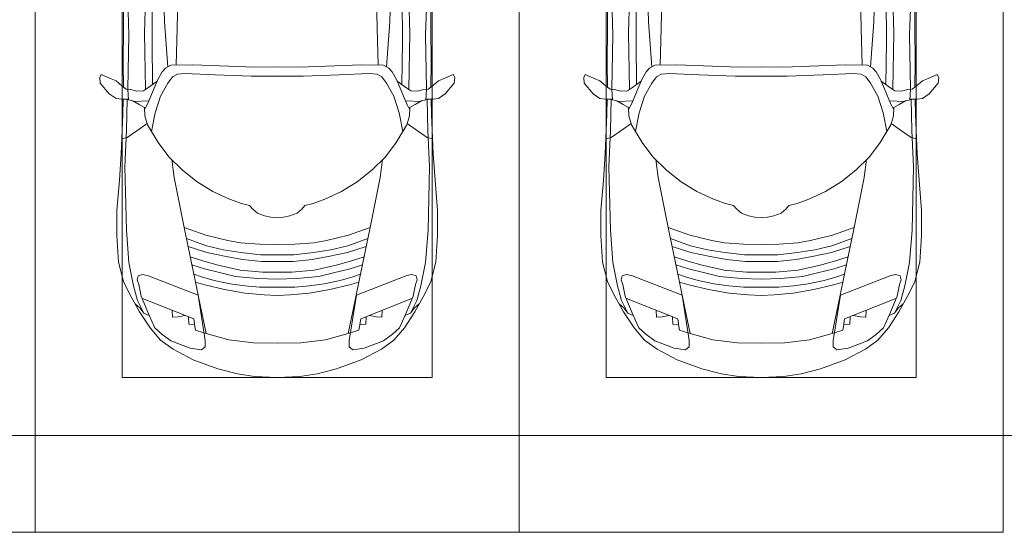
# Model space of a CAD drawing. Header units: millimetres. Extents: x -32229 to 291619, y -13689 to 125138.
# Tile 435 of 565: x 68055 to 73141, y 99050 to 101700. Entities that reach past the tile are written whole.
import ezdxf

# ---------------------------------------------------------------- set-up
doc = ezdxf.new("R2010")
doc.units = ezdxf.units.MM
for name, color, linetype, lineweight in [('A-DETL-GENF-OTLN', 7, 'Continuous', 18), ('A-FLOR-____-OTLN', 7, 'Continuous', 18), ('C-PRKG-____-OTLN', 7, 'Continuous', 18)]:
    doc.layers.add(name, color=color, linetype=linetype, lineweight=lineweight)

# ---------------------------------------------------------------- blocks, each defined once
blk = doc.blocks.new('АР_Машиноместо - 4900x2400_М__5300х2500_-V39--02 ЭМ')
at = {"layer": 'A-DETL-GENF-OTLN', "color": 253, "lineweight": 13, "true_color": 0xaaaaaa}
for p, q in [((667.8, 2638.3), (659.3, 2936)), ((1832.2, 2638.3), (1840.7, 2936)), ((604.4, 2850.8), (603.5, 2534.3)), ((1895.6, 2850.8), (1896.5, 2534.3)), ((456.1, 2818.3), (456.8, 2613.6)), ((2043.9, 2818.3), (2043.2, 2613.6)), ((456.8, 2613.6), (454.5, 2423.6)), ((684.8, 2406.5), (667.8, 2638.3)), ((1815.2, 2406.5), (1832.2, 2638.3)), ((2043.2, 2613.6), (2045.5, 2423.6)), ((603.5, 2534.3), (606.1, 2314.9)), ((1896.5, 2534.3), (1893.9, 2314.9)), ((454.5, 2423.6), (456, 2301.1)), ((672.8, 2399.7), (656.7, 2380.3)), ((700.6, 2415.4), (672.8, 2399.7)), ((813.8, 2416.7), (700.6, 2415.4)), ((999.2, 2409.3), (813.8, 2416.7)), ((1132.7, 2404.6), (999.2, 2409.3)), ((1250, 2406.6), (1132.7, 2404.6)), ((1250, 2406.6), (1367.3, 2404.6)), ((1367.3, 2404.6), (1500.8, 2409.3)), ((1500.8, 2409.3), (1686.2, 2416.7)), ((1686.2, 2416.7), (1799.4, 2415.4)), ((1799.4, 2415.4), (1827.2, 2399.7)), ((1827.2, 2399.7), (1843.3, 2380.3)), ((2045.5, 2423.6), (2044, 2301.1)), ((341.2, 2366.2), (333.1, 2350.6)), ((333.1, 2350.6), (335.2, 2322.3)), ((384.4, 2347.9), (341.2, 2366.2)), ((417.4, 2333.8), (384.4, 2347.9)), ((633.8, 2340.5), (600.8, 2263)), ((656.7, 2380.3), (633.8, 2340.5)), ((710, 2355.4), (685.1, 2322.3)), ((734.3, 2368.8), (710, 2355.4)), ((772.7, 2371.5), (734.3, 2368.8)), ((929.1, 2364.1), (772.7, 2371.5)), ((1115.2, 2358.7), (929.1, 2364.1)), ((1250, 2357.8), (1115.2, 2358.7)), ((1250, 2357.8), (1384.8, 2358.7)), ((1384.8, 2358.7), (1570.9, 2364.1)), ((1570.9, 2364.1), (1727.3, 2371.5)), ((1727.3, 2371.5), (1765.7, 2368.8)), ((1765.7, 2368.8), (1790, 2355.4)), ((1790, 2355.4), (1814.9, 2322.3)), ((1843.3, 2380.3), (1866.2, 2340.5)), ((1866.2, 2340.5), (1899.2, 2263)), ((2082.6, 2333.8), (2115.6, 2347.9)), ((2115.6, 2347.9), (2158.8, 2366.2)), ((2158.8, 2366.2), (2166.9, 2350.6)), ((2166.9, 2350.6), (2164.8, 2322.3)), ((335.2, 2322.3), (381.7, 2266.4)), ((449.8, 2306.1), (417.4, 2333.8)), ((470, 2290), (449.8, 2306.1)), ((493.6, 2288.6), (470, 2290)), ((482, 2235.6), (479.1, 2288.7)), ((580.6, 2296), (559, 2282.6)), ((630.6, 2332.9), (580.6, 2296)), ((685.1, 2322.3), (647.3, 2254.2)), ((1814.9, 2322.3), (1852.7, 2254.2)), ((1869.4, 2332.9), (1919.4, 2296)), ((1919.4, 2296), (1941, 2282.6)), ((2006.4, 2288.6), (2030, 2290)), ((2018, 2235.6), (2020.9, 2288.7)), ((2030, 2290), (2050.2, 2306.1)), ((2050.2, 2306.1), (2082.6, 2333.8)), ((2164.8, 2322.3), (2118.3, 2266.4)), ((381.7, 2266.4), (417.4, 2243.4)), ((417.4, 2243.4), (445.1, 2238.7)), ((445.1, 2238.7), (481.8, 2239.5)), ((453, 2159.1), (455, 2238.9)), ((505.1, 2230), (467.5, 2239.2)), ((523.3, 2281.2), (493.6, 2288.6)), ((559, 2282.6), (523.3, 2281.2)), ((600.8, 2263), (579.9, 2213.8)), ((647.3, 2254.2), (619.7, 2168.6)), ((1852.7, 2254.2), (1880.3, 2168.6)), ((1899.2, 2263), (1920.1, 2213.8)), ((1941, 2282.6), (1976.7, 2281.2)), ((1976.7, 2281.2), (2006.4, 2288.6)), ((1994.9, 2230), (2032.5, 2239.2)), ((2054.9, 2238.7), (2018.2, 2239.5)), ((2047, 2159.1), (2045, 2238.9)), ((2082.6, 2243.4), (2054.9, 2238.7)), ((2118.3, 2266.4), (2082.6, 2243.4)), ((536.7, 2211.8), (505.1, 2230)), ((586.6, 2231.3), (510.1, 2227.1)), ((564.3, 2195.4), (536.7, 2211.8)), ((567.1, 2153.8), (564.3, 2195.4)), ((579.9, 2213.8), (564.9, 2186.5)), ((1913.4, 2231.3), (1989.9, 2227.1)), ((1920.1, 2213.8), (1935.1, 2186.5)), ((1932.9, 2153.8), (1935.7, 2195.4)), ((1935.7, 2195.4), (1963.3, 2211.8)), ((1963.3, 2211.8), (1994.9, 2230)), ((444.9, 1956.8), (453, 2159.1)), ((580.7, 2105.7), (567.1, 2153.8)), ((619.7, 2168.6), (600.3, 2072.7)), ((1880.3, 2168.6), (1899.7, 2072.7)), ((1919.3, 2105.7), (1932.9, 2153.8)), ((2055.1, 1956.8), (2047, 2159.1)), ((578.8, 2112.6), (525.5, 2074.6)), ((634.6, 2015), (580.7, 2105.7)), ((1865.4, 2015), (1919.3, 2105.7)), ((1921.2, 2112.6), (1974.5, 2074.6)), ((475.1, 2041), (447.5, 2034.4)), ((525.5, 2074.6), (475.1, 2041)), ((1974.5, 2074.6), (2024.9, 2041)), ((2024.9, 2041), (2052.5, 2034.4)), ((690.7, 1941.6), (634.6, 2015)), ((1809.3, 1941.6), (1865.4, 2015)), ((434.8, 1820.7), (444.9, 1956.8)), ((761.1, 1871.7), (690.7, 1941.6)), ((1738.9, 1871.7), (1809.3, 1941.6)), ((2065.2, 1820.7), (2055.1, 1956.8)), ((718.3, 1834.2), (705.7, 1926.7)), ((1781.7, 1834.2), (1794.3, 1926.7)), ((770, 1576.5), (718.3, 1834.2)), ((837.5, 1812.1), (761.1, 1871.7)), ((1662.5, 1812.1), (1738.9, 1871.7)), ((1730, 1576.5), (1781.7, 1834.2)), ((422, 1662.9), (434.8, 1820.7)), ((917, 1761.1), (837.5, 1812.1)), ((1583, 1761.1), (1662.5, 1812.1)), ((2078, 1662.9), (2065.2, 1820.7)), ((1004.2, 1721.4), (917, 1761.1)), ((1495.8, 1721.4), (1583, 1761.1)), ((1064.9, 1700.5), (1004.2, 1721.4)), ((1107.2, 1689.8), (1064.9, 1700.5)), ((1123.5, 1670.9), (1107.2, 1689.8)), ((1376.5, 1670.9), (1392.8, 1689.8)), ((1392.8, 1689.8), (1435.1, 1700.5)), ((1435.1, 1700.5), (1495.8, 1721.4)), ((422, 1534.1), (422, 1662.9)), ((1147.5, 1650.5), (1123.5, 1670.9)), ((1184.7, 1635.7), (1147.5, 1650.5)), ((1217.8, 1629.1), (1184.7, 1635.7)), ((1217.8, 1629.1), (1250, 1626.8)), ((1282.2, 1629.1), (1250, 1626.8)), ((1282.2, 1629.1), (1315.3, 1635.7)), ((1315.3, 1635.7), (1352.5, 1650.5)), ((1352.5, 1650.5), (1376.5, 1670.9)), ((2078, 1534.1), (2078, 1662.9)), ((430.8, 1396.6), (422, 1534.1)), ((826.8, 1300.9), (770, 1576.5)), ((881.7, 1536.4), (770, 1576.5)), ((994.9, 1509.3), (881.7, 1536.4)), ((1505.1, 1509.3), (1618.3, 1536.4)), ((1618.3, 1536.4), (1730, 1576.5)), ((1673.2, 1300.9), (1730, 1576.5)), ((2069.2, 1396.6), (2078, 1534.1)), ((884.3, 1480.8), (782, 1518.1)), ((887, 1446.5), (790.4, 1477.3)), ((973.4, 1459.7), (884.3, 1480.8)), ((1060, 1496.1), (994.9, 1509.3)), ((1159.3, 1489.1), (1060, 1496.1)), ((1250, 1488.3), (1159.3, 1489.1)), ((1250, 1488.3), (1340.7, 1489.1)), ((1340.7, 1489.1), (1440, 1496.1)), ((1440, 1496.1), (1505.1, 1509.3)), ((1526.6, 1459.7), (1615.7, 1480.8)), ((1613, 1446.5), (1709.6, 1477.3)), ((1615.7, 1480.8), (1718, 1518.1)), ((871.4, 1401.1), (800.5, 1424.6)), ((986.2, 1425.6), (887, 1446.5)), ((1061.9, 1445.7), (973.4, 1459.7)), ((1070, 1410.4), (986.2, 1425.6)), ((1163.9, 1435.1), (1061.9, 1445.7)), ((1250, 1435.1), (1163.9, 1435.1)), ((1250, 1435.1), (1336.1, 1435.1)), ((1336.1, 1435.1), (1438.1, 1445.7)), ((1430, 1410.4), (1513.8, 1425.6)), ((1438.1, 1445.7), (1526.6, 1459.7)), ((1513.8, 1425.6), (1613, 1446.5)), ((1628.6, 1401.1), (1699.5, 1424.6)), ((455.7, 1296.1), (430.8, 1396.6)), ((873.8, 1361.2), (809.9, 1383.1)), ((945.3, 1380.6), (871.4, 1401.1)), ((1059, 1354.8), (945.3, 1380.6)), ((1168.3, 1399.8), (1070, 1410.4)), ((1250, 1400.1), (1168.3, 1399.8)), ((1250, 1400.1), (1331.7, 1399.8)), ((1331.7, 1399.8), (1430, 1410.4)), ((1441, 1354.8), (1554.7, 1380.6)), ((1554.7, 1380.6), (1628.6, 1401.1)), ((1626.2, 1361.2), (1690.1, 1383.1)), ((2044.3, 1296.1), (2069.2, 1396.6)), ((527.2, 1305.2), (531.8, 1326)), ((531.8, 1326), (554.4, 1333.3)), ((554.4, 1333.3), (580.7, 1327.1)), ((580.7, 1327.1), (841.1, 1225.9)), ((859.1, 1321.2), (819.9, 1334.4)), ((958.3, 1341.1), (873.8, 1361.2)), ((1035, 1323.2), (958.3, 1341.1)), ((1148.3, 1312.4), (1035, 1323.2)), ((1174.5, 1344.2), (1059, 1354.8)), ((1250, 1344.9), (1174.5, 1344.2)), ((1250, 1344.9), (1325.5, 1344.2)), ((1325.5, 1344.2), (1441, 1354.8)), ((1351.7, 1312.4), (1465, 1323.2)), ((1465, 1323.2), (1541.7, 1341.1)), ((1541.7, 1341.1), (1626.2, 1361.2)), ((1640.9, 1321.2), (1680.1, 1334.4)), ((1919.3, 1327.1), (1658.9, 1225.9)), ((1945.6, 1333.3), (1919.3, 1327.1)), ((1968.2, 1326), (1945.6, 1333.3)), ((1972.8, 1305.2), (1968.2, 1326)), ((487.4, 1232.1), (455.7, 1296.1)), ((535, 1280.6), (527.2, 1305.2)), ((548.2, 1220.1), (535, 1280.6)), ((853.8, 1167.4), (826.8, 1300.9)), ((876.3, 1278.7), (828.3, 1293.7)), ((925.2, 1301.6), (859.1, 1321.2)), ((978.6, 1254.6), (876.3, 1278.7)), ((1007.1, 1283.7), (925.2, 1301.6)), ((1083.6, 1274.6), (1007.1, 1283.7)), ((1159.1, 1267.9), (1083.6, 1274.6)), ((1250, 1309.3), (1148.3, 1312.4)), ((1250, 1309.3), (1351.7, 1312.4)), ((1340.9, 1267.9), (1416.4, 1274.6)), ((1416.4, 1274.6), (1492.9, 1283.7)), ((1492.9, 1283.7), (1574.8, 1301.6)), ((1521.4, 1254.6), (1623.7, 1278.7)), ((1574.8, 1301.6), (1640.9, 1321.2)), ((1623.7, 1278.7), (1671.7, 1293.7)), ((1646.2, 1167.4), (1673.2, 1300.9)), ((1951.8, 1220.1), (1965, 1280.6)), ((1965, 1280.6), (1972.8, 1305.2)), ((2012.6, 1232.1), (2044.3, 1296.1)), ((539.3, 1140.4), (487.4, 1232.1)), ((841.1, 1225.9), (877.7, 991.4)), ((1084.1, 1236), (978.6, 1254.6)), ((1182.5, 1227.5), (1084.1, 1236)), ((1250, 1266.6), (1159.1, 1267.9)), ((1250, 1223.7), (1182.5, 1227.5)), ((1250, 1266.6), (1340.9, 1267.9)), ((1250, 1223.7), (1317.5, 1227.5)), ((1317.5, 1227.5), (1415.9, 1236)), ((1415.9, 1236), (1521.4, 1254.6)), ((1658.9, 1225.9), (1622.3, 991.4)), ((1960.7, 1140.4), (2012.6, 1232.1)), ((540.4, 1159.6), (516.2, 1180.5)), ((586.9, 1126.3), (548.2, 1220.1)), ((1913.1, 1126.3), (1951.8, 1220.1)), ((1959.6, 1159.6), (1983.8, 1180.5)), ((593.2, 1056.8), (539.3, 1140.4)), ((561.3, 1132.6), (540.4, 1159.6)), ((589, 1121.6), (561.3, 1132.6)), ((617.9, 1057.3), (586.9, 1126.3)), ((882.6, 1027.5), (853.8, 1167.4)), ((1617.4, 1027.5), (1646.2, 1167.4)), ((1882.1, 1057.3), (1913.1, 1126.3)), ((1906.8, 1056.8), (1960.7, 1140.4)), ((1911, 1121.6), (1938.7, 1132.6)), ((1938.7, 1132.6), (1959.6, 1159.6)), ((647.2, 992.8), (593.2, 1056.8)), ((654.7, 1024.4), (617.9, 1057.3)), ((700.9, 989.1), (655, 1024.3)), ((1000.2, 994.5), (871.4, 1031.3)), ((1499.8, 994.5), (1628.6, 1031.3)), ((1799.1, 989.1), (1845, 1024.3)), ((1845.3, 1024.4), (1882.1, 1057.3)), ((1852.8, 992.8), (1906.8, 1056.8)), ((711.9, 946.2), (647.2, 992.8)), ((800.1, 952.6), (700.9, 989.1)), ((877.7, 991.4), (877.7, 958.9)), ((1127.4, 979.8), (1000.2, 994.5)), ((1250, 977.6), (1127.4, 979.8)), ((1250, 977.6), (1372.6, 979.8)), ((1372.6, 979.8), (1499.8, 994.5)), ((1622.3, 991.4), (1622.3, 958.9)), ((1699.9, 952.6), (1799.1, 989.1)), ((1788.1, 946.2), (1852.8, 992.8)), ((815.8, 891), (711.9, 946.2)), ((859, 944.1), (800.1, 952.6)), ((877.7, 958.9), (859, 944.1)), ((1622.3, 958.9), (1641, 944.1)), ((1641, 944.1), (1699.9, 952.6)), ((1684.2, 891), (1788.1, 946.2)), ((943.3, 845.1), (815.8, 891)), ((1556.7, 845.1), (1684.2, 891)), ((1044.2, 818.6), (943.3, 845.1)), ((1132.7, 806), (1044.2, 818.6)), ((1367.3, 806), (1455.8, 818.6)), ((1455.8, 818.6), (1556.7, 845.1)), ((1250, 800), (1132.7, 806)), ((1250, 800), (1367.3, 806))]:
    blk.add_line(p, q, dxfattribs=at)
at = {"layer": 'A-DETL-GENF-OTLN', "color": 254, "lineweight": 13, "true_color": 0xd4d4d4}
for p, q in [((564.4, 2580.5), (571.6, 2853.3)), ((1935.6, 2580.5), (1928.4, 2853.3)), ((733.8, 2606.7), (737.8, 2818.3)), ((1766.2, 2606.7), (1762.2, 2818.3)), ((477.8, 2754.7), (483.3, 2571.4)), ((2022.2, 2754.7), (2016.7, 2571.4)), ((728.4, 2415.7), (733.8, 2606.7)), ((1771.6, 2415.7), (1766.2, 2606.7)), ((483.3, 2571.4), (478, 2290)), ((570.6, 2291.4), (564.4, 2580.5)), ((1929.4, 2291.4), (1935.6, 2580.5)), ((2016.7, 2571.4), (2022, 2290)), ((471.8, 2077.7), (474.5, 2239.3)), ((2028.2, 2077.7), (2025.5, 2239.3)), ((462.8, 1889.5), (471.8, 2077.7)), ((2037.2, 1889.5), (2028.2, 2077.7)), ((470.9, 1561.4), (462.8, 1889.5)), ((2029.1, 1561.4), (2037.2, 1889.5)), ((483.4, 1395.6), (470.9, 1561.4)), ((2016.6, 1395.6), (2029.1, 1561.4)), ((507.4, 1274.3), (483.4, 1395.6)), ((1992.6, 1274.3), (2016.6, 1395.6)), ((527.9, 1198.6), (507.4, 1274.3)), ((1972.1, 1198.6), (1992.6, 1274.3)), ((561.7, 1132.1), (527.9, 1198.6)), ((818.8, 1102.9), (554, 1208.1)), ((1681.2, 1102.9), (1946, 1208.1)), ((1938.3, 1132.1), (1972.1, 1198.6)), ((709.1, 1112.7), (708.2, 1146.9)), ((772.6, 1121.3), (737.7, 1113.6)), ((1727.4, 1121.3), (1762.3, 1113.6)), ((1790.9, 1112.7), (1791.8, 1146.9)), ((737.7, 1113.6), (709.1, 1112.7)), ((792.9, 1076.2), (791.2, 1114.5)), ((823.3, 1074.4), (792.9, 1076.2)), ((824.1, 1063.7), (818.8, 1102.9)), ((1675.9, 1063.7), (1681.2, 1102.9)), ((1676.7, 1074.4), (1707.1, 1076.2)), ((1707.1, 1076.2), (1708.8, 1114.5)), ((1762.3, 1113.6), (1790.9, 1112.7)), ((827.7, 1045), (824.1, 1063.7)), ((871.3, 1031.9), (827.7, 1045)), ((1628.7, 1031.9), (1672.3, 1045)), ((1672.3, 1045), (1675.9, 1063.7))]:
    blk.add_line(p, q, dxfattribs=at)
at = {"layer": 'C-PRKG-____-OTLN', "color": 253, "lineweight": 13, "true_color": 0xaaaaaa}
for p, q in [((0, 0), (0, 5300)), ((2500, 0), (2500, 5300)), ((450, 800), (450, 4500)), ((2050, 800), (2050, 4500)), ((450, 800), (2050, 800)), ((2500, 0), (0, 0))]:
    blk.add_line(p, q, dxfattribs=at)
blk = doc.blocks.new('АР_Машиноместо - 4900x2400_М__5300х2500_-2211001--02 ЭМ')
at = {"layer": 'A-DETL-GENF-OTLN', "color": 253, "lineweight": 13, "true_color": 0xaaaaaa}
for p, q in [((1132.7, -806), (1044.2, -818.6)), ((1250, -800), (1132.7, -806)), ((1250, -800), (1367.3, -806)), ((1367.3, -806), (1455.8, -818.6)), ((943.3, -845.1), (815.8, -891)), ((1044.2, -818.6), (943.3, -845.1)), ((1455.8, -818.6), (1556.7, -845.1)), ((1556.7, -845.1), (1684.2, -891)), ((815.8, -891), (711.9, -946.2)), ((1684.2, -891), (1788.1, -946.2)), ((711.9, -946.2), (647.2, -992.8)), ((800.1, -952.6), (700.9, -989.1)), ((859, -944.1), (800.1, -952.6)), ((877.7, -958.9), (859, -944.1)), ((877.7, -991.4), (877.7, -958.9)), ((1622.3, -958.9), (1641, -944.1)), ((1622.3, -991.4), (1622.3, -958.9)), ((1641, -944.1), (1699.9, -952.6)), ((1699.9, -952.6), (1799.1, -989.1)), ((1788.1, -946.2), (1852.8, -992.8)), ((647.2, -992.8), (593.2, -1056.8)), ((700.9, -989.1), (655, -1024.3)), ((841.1, -1225.9), (877.7, -991.4)), ((1000.2, -994.5), (871.4, -1031.3)), ((1127.4, -979.8), (1000.2, -994.5)), ((1250, -977.6), (1127.4, -979.8)), ((1250, -977.6), (1372.6, -979.8)), ((1372.6, -979.8), (1499.8, -994.5)), ((1499.8, -994.5), (1628.6, -1031.3)), ((1658.9, -1225.9), (1622.3, -991.4)), ((1799.1, -989.1), (1845, -1024.3)), ((1852.8, -992.8), (1906.8, -1056.8)), ((593.2, -1056.8), (539.3, -1140.4)), ((617.9, -1057.3), (586.9, -1126.3)), ((654.7, -1024.4), (617.9, -1057.3)), ((882.6, -1027.5), (853.8, -1167.4)), ((1617.4, -1027.5), (1646.2, -1167.4)), ((1845.3, -1024.4), (1882.1, -1057.3)), ((1882.1, -1057.3), (1913.1, -1126.3)), ((1906.8, -1056.8), (1960.7, -1140.4)), ((539.3, -1140.4), (487.4, -1232.1)), ((540.4, -1159.6), (516.2, -1180.5)), ((561.3, -1132.6), (540.4, -1159.6)), ((586.9, -1126.3), (548.2, -1220.1)), ((589, -1121.6), (561.3, -1132.6)), ((853.8, -1167.4), (826.8, -1300.9)), ((1646.2, -1167.4), (1673.2, -1300.9)), ((1911, -1121.6), (1938.7, -1132.6)), ((1913.1, -1126.3), (1951.8, -1220.1)), ((1938.7, -1132.6), (1959.6, -1159.6)), ((1959.6, -1159.6), (1983.8, -1180.5)), ((1960.7, -1140.4), (2012.6, -1232.1)), ((548.2, -1220.1), (535, -1280.6)), ((1951.8, -1220.1), (1965, -1280.6)), ((487.4, -1232.1), (455.7, -1296.1)), ((580.7, -1327.1), (841.1, -1225.9)), ((978.6, -1254.6), (876.3, -1278.7)), ((1084.1, -1236), (978.6, -1254.6)), ((1159.1, -1267.9), (1083.6, -1274.6)), ((1182.5, -1227.5), (1084.1, -1236)), ((1250, -1266.6), (1159.1, -1267.9)), ((1250, -1223.7), (1182.5, -1227.5)), ((1250, -1223.7), (1317.5, -1227.5)), ((1250, -1266.6), (1340.9, -1267.9)), ((1317.5, -1227.5), (1415.9, -1236)), ((1340.9, -1267.9), (1416.4, -1274.6)), ((1415.9, -1236), (1521.4, -1254.6)), ((1521.4, -1254.6), (1623.7, -1278.7)), ((1919.3, -1327.1), (1658.9, -1225.9)), ((2012.6, -1232.1), (2044.3, -1296.1)), ((455.7, -1296.1), (430.8, -1396.6)), ((535, -1280.6), (527.2, -1305.2)), ((527.2, -1305.2), (531.8, -1326)), ((826.8, -1300.9), (770, -1576.5)), ((859.1, -1321.2), (819.9, -1334.4)), ((876.3, -1278.7), (828.3, -1293.7)), ((925.2, -1301.6), (859.1, -1321.2)), ((1007.1, -1283.7), (925.2, -1301.6)), ((1083.6, -1274.6), (1007.1, -1283.7)), ((1148.3, -1312.4), (1035, -1323.2)), ((1250, -1309.3), (1148.3, -1312.4)), ((1250, -1309.3), (1351.7, -1312.4)), ((1351.7, -1312.4), (1465, -1323.2)), ((1416.4, -1274.6), (1492.9, -1283.7)), ((1492.9, -1283.7), (1574.8, -1301.6)), ((1574.8, -1301.6), (1640.9, -1321.2)), ((1623.7, -1278.7), (1671.7, -1293.7)), ((1640.9, -1321.2), (1680.1, -1334.4)), ((1673.2, -1300.9), (1730, -1576.5)), ((1965, -1280.6), (1972.8, -1305.2)), ((1972.8, -1305.2), (1968.2, -1326)), ((2044.3, -1296.1), (2069.2, -1396.6)), ((531.8, -1326), (554.4, -1333.3)), ((554.4, -1333.3), (580.7, -1327.1)), ((873.8, -1361.2), (809.9, -1383.1)), ((958.3, -1341.1), (873.8, -1361.2)), ((1059, -1354.8), (945.3, -1380.6)), ((1035, -1323.2), (958.3, -1341.1)), ((1174.5, -1344.2), (1059, -1354.8)), ((1250, -1344.9), (1174.5, -1344.2)), ((1250, -1344.9), (1325.5, -1344.2)), ((1325.5, -1344.2), (1441, -1354.8)), ((1441, -1354.8), (1554.7, -1380.6)), ((1465, -1323.2), (1541.7, -1341.1)), ((1541.7, -1341.1), (1626.2, -1361.2)), ((1626.2, -1361.2), (1690.1, -1383.1)), ((1945.6, -1333.3), (1919.3, -1327.1)), ((1968.2, -1326), (1945.6, -1333.3)), ((430.8, -1396.6), (422, -1534.1)), ((871.4, -1401.1), (800.5, -1424.6)), ((945.3, -1380.6), (871.4, -1401.1)), ((1070, -1410.4), (986.2, -1425.6)), ((1168.3, -1399.8), (1070, -1410.4)), ((1250, -1400.1), (1168.3, -1399.8)), ((1250, -1400.1), (1331.7, -1399.8)), ((1331.7, -1399.8), (1430, -1410.4)), ((1430, -1410.4), (1513.8, -1425.6)), ((1554.7, -1380.6), (1628.6, -1401.1)), ((1628.6, -1401.1), (1699.5, -1424.6)), ((2069.2, -1396.6), (2078, -1534.1)), ((887, -1446.5), (790.4, -1477.3)), ((973.4, -1459.7), (884.3, -1480.8)), ((986.2, -1425.6), (887, -1446.5)), ((1061.9, -1445.7), (973.4, -1459.7)), ((1163.9, -1435.1), (1061.9, -1445.7)), ((1250, -1435.1), (1163.9, -1435.1)), ((1250, -1435.1), (1336.1, -1435.1)), ((1336.1, -1435.1), (1438.1, -1445.7)), ((1438.1, -1445.7), (1526.6, -1459.7)), ((1513.8, -1425.6), (1613, -1446.5)), ((1526.6, -1459.7), (1615.7, -1480.8)), ((1613, -1446.5), (1709.6, -1477.3)), ((884.3, -1480.8), (782, -1518.1)), ((994.9, -1509.3), (881.7, -1536.4)), ((1060, -1496.1), (994.9, -1509.3)), ((1159.3, -1489.1), (1060, -1496.1)), ((1250, -1488.3), (1159.3, -1489.1)), ((1250, -1488.3), (1340.7, -1489.1)), ((1340.7, -1489.1), (1440, -1496.1)), ((1440, -1496.1), (1505.1, -1509.3)), ((1505.1, -1509.3), (1618.3, -1536.4)), ((1615.7, -1480.8), (1718, -1518.1)), ((422, -1534.1), (422, -1662.9)), ((770, -1576.5), (718.3, -1834.2)), ((881.7, -1536.4), (770, -1576.5)), ((1618.3, -1536.4), (1730, -1576.5)), ((1730, -1576.5), (1781.7, -1834.2)), ((2078, -1534.1), (2078, -1662.9)), ((1217.8, -1629.1), (1250, -1626.8)), ((1282.2, -1629.1), (1250, -1626.8)), ((422, -1662.9), (434.8, -1820.7)), ((1123.5, -1670.9), (1107.2, -1689.8)), ((1147.5, -1650.5), (1123.5, -1670.9)), ((1184.7, -1635.7), (1147.5, -1650.5)), ((1217.8, -1629.1), (1184.7, -1635.7)), ((1282.2, -1629.1), (1315.3, -1635.7)), ((1315.3, -1635.7), (1352.5, -1650.5)), ((1352.5, -1650.5), (1376.5, -1670.9)), ((1376.5, -1670.9), (1392.8, -1689.8)), ((2078, -1662.9), (2065.2, -1820.7)), ((1004.2, -1721.4), (917, -1761.1)), ((1064.9, -1700.5), (1004.2, -1721.4)), ((1107.2, -1689.8), (1064.9, -1700.5)), ((1392.8, -1689.8), (1435.1, -1700.5)), ((1435.1, -1700.5), (1495.8, -1721.4)), ((1495.8, -1721.4), (1583, -1761.1)), ((917, -1761.1), (837.5, -1812.1)), ((1583, -1761.1), (1662.5, -1812.1)), ((434.8, -1820.7), (444.9, -1956.8)), ((837.5, -1812.1), (761.1, -1871.7)), ((1662.5, -1812.1), (1738.9, -1871.7)), ((2065.2, -1820.7), (2055.1, -1956.8)), ((761.1, -1871.7), (690.7, -1941.6)), ((718.3, -1834.2), (705.7, -1926.7)), ((1738.9, -1871.7), (1809.3, -1941.6)), ((1781.7, -1834.2), (1794.3, -1926.7)), ((444.9, -1956.8), (453, -2159.1)), ((690.7, -1941.6), (634.6, -2015)), ((1809.3, -1941.6), (1865.4, -2015)), ((2055.1, -1956.8), (2047, -2159.1)), ((634.6, -2015), (580.7, -2105.7)), ((1865.4, -2015), (1919.3, -2105.7)), ((475.1, -2041), (447.5, -2034.4)), ((525.5, -2074.6), (475.1, -2041)), ((578.8, -2112.6), (525.5, -2074.6)), ((619.7, -2168.6), (600.3, -2072.7)), ((1880.3, -2168.6), (1899.7, -2072.7)), ((1921.2, -2112.6), (1974.5, -2074.6)), ((1974.5, -2074.6), (2024.9, -2041)), ((2024.9, -2041), (2052.5, -2034.4)), ((580.7, -2105.7), (567.1, -2153.8)), ((1919.3, -2105.7), (1932.9, -2153.8)), ((453, -2159.1), (455, -2238.9)), ((567.1, -2153.8), (564.3, -2195.4)), ((579.9, -2213.8), (564.9, -2186.5)), ((647.3, -2254.2), (619.7, -2168.6)), ((1852.7, -2254.2), (1880.3, -2168.6)), ((1920.1, -2213.8), (1935.1, -2186.5)), ((1932.9, -2153.8), (1935.7, -2195.4)), ((2047, -2159.1), (2045, -2238.9)), ((505.1, -2230), (467.5, -2239.2)), ((482, -2235.6), (479.1, -2288.7)), ((536.7, -2211.8), (505.1, -2230)), ((586.6, -2231.3), (510.1, -2227.1)), ((564.3, -2195.4), (536.7, -2211.8)), ((600.8, -2263), (579.9, -2213.8)), ((1899.2, -2263), (1920.1, -2213.8)), ((1913.4, -2231.3), (1989.9, -2227.1)), ((1935.7, -2195.4), (1963.3, -2211.8)), ((1963.3, -2211.8), (1994.9, -2230)), ((1994.9, -2230), (2032.5, -2239.2)), ((2018, -2235.6), (2020.9, -2288.7)), ((335.2, -2322.3), (381.7, -2266.4)), ((381.7, -2266.4), (417.4, -2243.4)), ((417.4, -2243.4), (445.1, -2238.7)), ((445.1, -2238.7), (481.8, -2239.5)), ((493.6, -2288.6), (470, -2290)), ((523.3, -2281.2), (493.6, -2288.6)), ((559, -2282.6), (523.3, -2281.2)), ((580.6, -2296), (559, -2282.6)), ((633.8, -2340.5), (600.8, -2263)), ((685.1, -2322.3), (647.3, -2254.2)), ((1814.9, -2322.3), (1852.7, -2254.2)), ((1866.2, -2340.5), (1899.2, -2263)), ((1919.4, -2296), (1941, -2282.6)), ((1941, -2282.6), (1976.7, -2281.2)), ((1976.7, -2281.2), (2006.4, -2288.6)), ((2006.4, -2288.6), (2030, -2290)), ((2054.9, -2238.7), (2018.2, -2239.5)), ((2082.6, -2243.4), (2054.9, -2238.7)), ((2118.3, -2266.4), (2082.6, -2243.4)), ((2164.8, -2322.3), (2118.3, -2266.4)), ((333.1, -2350.6), (335.2, -2322.3)), ((417.4, -2333.8), (384.4, -2347.9)), ((449.8, -2306.1), (417.4, -2333.8)), ((470, -2290), (449.8, -2306.1)), ((454.5, -2423.6), (456, -2301.1)), ((630.6, -2332.9), (580.6, -2296)), ((603.5, -2534.3), (606.1, -2314.9)), ((710, -2355.4), (685.1, -2322.3)), ((1790, -2355.4), (1814.9, -2322.3)), ((1869.4, -2332.9), (1919.4, -2296)), ((1896.5, -2534.3), (1893.9, -2314.9)), ((2030, -2290), (2050.2, -2306.1)), ((2045.5, -2423.6), (2044, -2301.1)), ((2050.2, -2306.1), (2082.6, -2333.8)), ((2082.6, -2333.8), (2115.6, -2347.9)), ((2166.9, -2350.6), (2164.8, -2322.3)), ((341.2, -2366.2), (333.1, -2350.6)), ((384.4, -2347.9), (341.2, -2366.2)), ((656.7, -2380.3), (633.8, -2340.5)), ((672.8, -2399.7), (656.7, -2380.3)), ((734.3, -2368.8), (710, -2355.4)), ((772.7, -2371.5), (734.3, -2368.8)), ((929.1, -2364.1), (772.7, -2371.5)), ((1115.2, -2358.7), (929.1, -2364.1)), ((1250, -2357.8), (1115.2, -2358.7)), ((1250, -2357.8), (1384.8, -2358.7)), ((1384.8, -2358.7), (1570.9, -2364.1)), ((1570.9, -2364.1), (1727.3, -2371.5)), ((1727.3, -2371.5), (1765.7, -2368.8)), ((1765.7, -2368.8), (1790, -2355.4)), ((1827.2, -2399.7), (1843.3, -2380.3)), ((1843.3, -2380.3), (1866.2, -2340.5)), ((2115.6, -2347.9), (2158.8, -2366.2)), ((2158.8, -2366.2), (2166.9, -2350.6)), ((456.8, -2613.6), (454.5, -2423.6)), ((684.8, -2406.5), (667.8, -2638.3)), ((700.6, -2415.4), (672.8, -2399.7)), ((813.8, -2416.7), (700.6, -2415.4)), ((999.2, -2409.3), (813.8, -2416.7)), ((1132.7, -2404.6), (999.2, -2409.3)), ((1250, -2406.6), (1132.7, -2404.6)), ((1250, -2406.6), (1367.3, -2404.6)), ((1367.3, -2404.6), (1500.8, -2409.3)), ((1500.8, -2409.3), (1686.2, -2416.7)), ((1686.2, -2416.7), (1799.4, -2415.4)), ((1799.4, -2415.4), (1827.2, -2399.7)), ((1815.2, -2406.5), (1832.2, -2638.3)), ((2043.2, -2613.6), (2045.5, -2423.6)), ((604.4, -2850.8), (603.5, -2534.3)), ((1895.6, -2850.8), (1896.5, -2534.3)), ((456.1, -2818.3), (456.8, -2613.6)), ((667.8, -2638.3), (659.3, -2936)), ((1832.2, -2638.3), (1840.7, -2936)), ((2043.9, -2818.3), (2043.2, -2613.6))]:
    blk.add_line(p, q, dxfattribs=at)
at = {"layer": 'A-DETL-GENF-OTLN', "color": 254, "lineweight": 13, "true_color": 0xd4d4d4}
for p, q in [((824.1, -1063.7), (818.8, -1102.9)), ((827.7, -1045), (824.1, -1063.7)), ((871.3, -1031.9), (827.7, -1045)), ((1628.7, -1031.9), (1672.3, -1045)), ((1672.3, -1045), (1675.9, -1063.7)), ((1675.9, -1063.7), (1681.2, -1102.9)), ((818.8, -1102.9), (554, -1208.1)), ((709.1, -1112.7), (708.2, -1146.9)), ((737.7, -1113.6), (709.1, -1112.7)), ((772.6, -1121.3), (737.7, -1113.6)), ((792.9, -1076.2), (791.2, -1114.5)), ((823.3, -1074.4), (792.9, -1076.2)), ((1676.7, -1074.4), (1707.1, -1076.2)), ((1681.2, -1102.9), (1946, -1208.1)), ((1707.1, -1076.2), (1708.8, -1114.5)), ((1727.4, -1121.3), (1762.3, -1113.6)), ((1762.3, -1113.6), (1790.9, -1112.7)), ((1790.9, -1112.7), (1791.8, -1146.9)), ((561.7, -1132.1), (527.9, -1198.6)), ((1938.3, -1132.1), (1972.1, -1198.6)), ((527.9, -1198.6), (507.4, -1274.3)), ((1972.1, -1198.6), (1992.6, -1274.3)), ((507.4, -1274.3), (483.4, -1395.6)), ((1992.6, -1274.3), (2016.6, -1395.6)), ((483.4, -1395.6), (470.9, -1561.4)), ((2016.6, -1395.6), (2029.1, -1561.4)), ((470.9, -1561.4), (462.8, -1889.5)), ((2029.1, -1561.4), (2037.2, -1889.5)), ((462.8, -1889.5), (471.8, -2077.7)), ((2037.2, -1889.5), (2028.2, -2077.7)), ((471.8, -2077.7), (474.5, -2239.3)), ((2028.2, -2077.7), (2025.5, -2239.3)), ((483.3, -2571.4), (478, -2290)), ((570.6, -2291.4), (564.4, -2580.5)), ((1929.4, -2291.4), (1935.6, -2580.5)), ((2016.7, -2571.4), (2022, -2290)), ((728.4, -2415.7), (733.8, -2606.7)), ((1771.6, -2415.7), (1766.2, -2606.7)), ((477.8, -2754.7), (483.3, -2571.4)), ((564.4, -2580.5), (571.6, -2853.3)), ((1935.6, -2580.5), (1928.4, -2853.3)), ((2022.2, -2754.7), (2016.7, -2571.4)), ((733.8, -2606.7), (737.8, -2818.3)), ((1766.2, -2606.7), (1762.2, -2818.3))]:
    blk.add_line(p, q, dxfattribs=at)
at = {"layer": 'C-PRKG-____-OTLN', "color": 253, "lineweight": 13, "true_color": 0xaaaaaa}
for p, q in [((2500, 0), (0, 0)), ((0, 0), (0, -5300)), ((2500, 0), (2500, -5300)), ((450, -800), (450, -4500)), ((450, -800), (2050, -800)), ((2050, -800), (2050, -4500))]:
    blk.add_line(p, q, dxfattribs=at)
blk = doc.blocks.new('АР_Машиноместо - 4900x2400_М__5300х2500_-V49--02 ЭМ')
at = {"layer": 'C-PRKG-____-OTLN', "color": 253, "lineweight": 13, "true_color": 0xaaaaaa}
for p, q in [((2500, 0), (0, 0)), ((0, 0), (0, -5300))]:
    blk.add_line(p, q, dxfattribs=at)
blk = doc.blocks.new('Наметкина 10_РД_АР_П_отсоединено_rvt-1--02 ЭМ')
at = {"layer": 'A-FLOR-____-OTLN', "color": 253, "lineweight": 13, "true_color": 0xaaaaaa}
for p, q in [((65535.3, 99550), (73235.3, 99550)), ((73235.3, 99550), (65535.3, 99550))]:
    blk.add_line(p, q, dxfattribs=at)
at = {"layer": 'C-PRKG-____-OTLN', "color": 253, "lineweight": 13, "true_color": 0xaaaaaa, "rotation": 180}
for name, p in [('АР_Машиноместо - 4900x2400_М__5300х2500_-V49--02 ЭМ', (68135.3, 99050)), ('АР_Машиноместо - 4900x2400_М__5300х2500_-2211001--02 ЭМ', (73135.3, 99050))]:
    blk.add_blockref(name, p, dxfattribs=at)
at = {"layer": 'C-PRKG-____-OTLN', "color": 253, "lineweight": 13, "true_color": 0xaaaaaa}
blk.add_blockref('АР_Машиноместо - 4900x2400_М__5300х2500_-V39--02 ЭМ', (68135.3, 99050), dxfattribs=at)

msp = doc.modelspace()

# ---------------------------------------------------------------- block references
at = {"lineweight": 5}
msp.add_blockref('Наметкина 10_РД_АР_П_отсоединено_rvt-1--02 ЭМ', (0, 0), dxfattribs=at)

doc.saveas('drawing.dxf')
